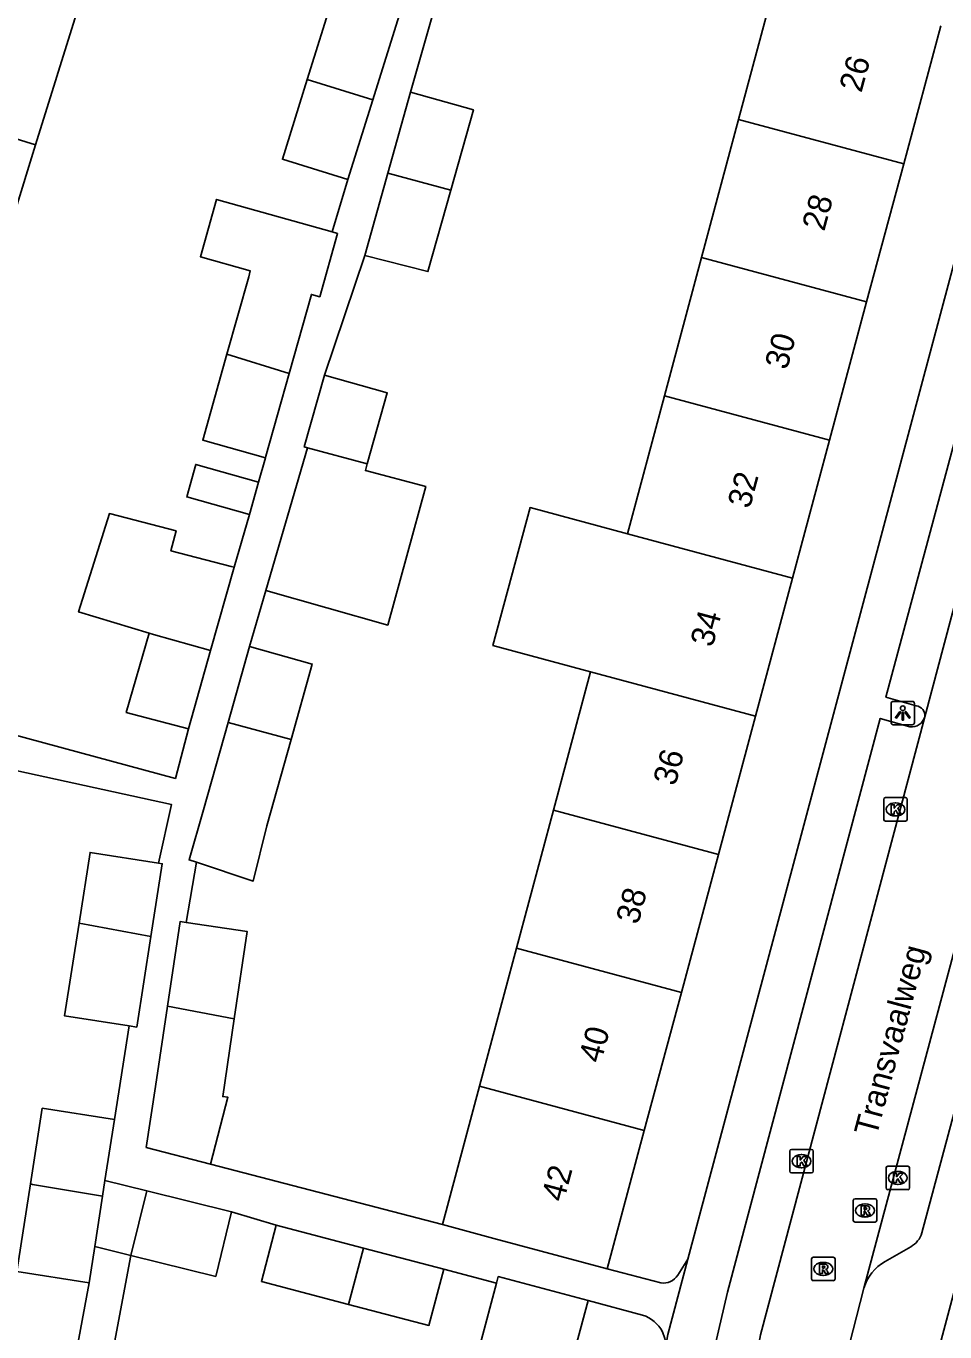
# Model space of a CAD drawing. Extents: x 163686 to 164493, y 382719 to 383870.
# Drawn here: x 163777.6 to 163816.8, y 383182.7 to 383238.4 of the extents above; entities that cross this region are included whole.
import ezdxf

# ---------------------------------------------------------------- set-up
doc = ezdxf.new("R2010")
doc.units = 0
for name, color, linetype in [('IMGEO_Kolk', 7, 'Continuous'), ('IMGEO_Lichtpunt', 7, 'Continuous'), ('IMGEO_Openbare_ruimte_label', 7, 'Continuous'), ('IMGEO_Pand', 7, 'Continuous'), ('IMGEO_Pand_nummerreeks', 7, 'Continuous'), ('IMGEO_Rijbaan_lokaal_open', 7, 'Continuous'), ('IMGEO_Rioolput', 7, 'Continuous'), ('IMGEO_Voetpad_open', 7, 'Continuous')]:
    doc.layers.add(name, color=color, linetype=linetype)

msp = doc.modelspace()

# ---------------------------------------------------------------- linework, layer by layer
at = {"layer": 'IMGEO_Kolk'}
for p, q in [((163814.152, 383204.577), (163814.152, 383205.429)), ((163814.227, 383205.503), (163815.079, 383205.503)), ((163814.64, 383205.283), (163814.665, 383205.283)), ((163815.153, 383205.429), (163815.153, 383204.577)), ((163814.663, 383204.723), (163814.638, 383204.723)), ((163815.079, 383204.503), (163814.227, 383204.503)), ((163810.146, 383189.576), (163810.146, 383190.428)), ((163810.221, 383190.502), (163811.073, 383190.502)), ((163810.634, 383190.282), (163810.659, 383190.282)), ((163811.147, 383190.428), (163811.147, 383189.576)), ((163810.657, 383189.722), (163810.632, 383189.722)), ((163814.248, 383188.863), (163814.248, 383189.715)), ((163814.323, 383189.789), (163815.175, 383189.789)), ((163815.249, 383189.715), (163815.249, 383188.863)), ((163811.073, 383189.502), (163810.221, 383189.502)), ((163814.736, 383189.569), (163814.761, 383189.569)), ((163815.175, 383188.789), (163814.323, 383188.789)), ((163814.759, 383189.009), (163814.734, 383189.009))]:
    msp.add_line(p, q, dxfattribs=at)
for points in [[(163814.152, 383204.577), (163814.152, 383205.429)], [(163814.227, 383205.503), (163815.079, 383205.503)], [(163815.153, 383205.429), (163815.153, 383204.577)], [(163814.473, 383205.203), (163814.596, 383205.203), (163814.596, 383205.052), (163814.726, 383205.203), (163814.89, 383205.203), (163814.744, 383205.052), (163814.897, 383204.803), (163814.745, 383204.803), (163814.66, 383204.967), (163814.596, 383204.9), (163814.596, 383204.803), (163814.473, 383204.803), (163814.473, 383205.203)], [(163815.079, 383204.503), (163814.227, 383204.503)], [(163810.146, 383189.576), (163810.146, 383190.428)], [(163810.221, 383190.502), (163811.073, 383190.502)], [(163811.147, 383190.428), (163811.147, 383189.576)], [(163810.467, 383190.202), (163810.59, 383190.202), (163810.59, 383190.051), (163810.72, 383190.202), (163810.884, 383190.202), (163810.738, 383190.051), (163810.891, 383189.802), (163810.739, 383189.802), (163810.654, 383189.966), (163810.59, 383189.899), (163810.59, 383189.802), (163810.467, 383189.802), (163810.467, 383190.202)], [(163814.248, 383188.863), (163814.248, 383189.715)], [(163814.323, 383189.789), (163815.175, 383189.789)], [(163815.249, 383189.715), (163815.249, 383188.863)], [(163811.073, 383189.502), (163810.221, 383189.502)], [(163814.569, 383189.489), (163814.692, 383189.489), (163814.692, 383189.338), (163814.822, 383189.489), (163814.986, 383189.489), (163814.84, 383189.338), (163814.993, 383189.089), (163814.841, 383189.089), (163814.756, 383189.253), (163814.692, 383189.186), (163814.692, 383189.089), (163814.569, 383189.089), (163814.569, 383189.489)], [(163815.175, 383188.789), (163814.323, 383188.789)]]:
    msp.add_lwpolyline(points, dxfattribs=at)
for centre, start, end in [((163814.229, 383205.427), 91.552, 178.448), ((163814.229, 383205.427), 91.552, 178.448), ((163815.077, 383205.427), 1.552, 88.448), ((163815.077, 383205.427), 1.552, 88.448), ((163814.229, 383204.579), 181.552, 268.448), ((163814.229, 383204.579), 181.552, 268.448), ((163815.077, 383204.579), 271.552, 358.448), ((163815.077, 383204.579), 271.552, 358.448), ((163810.223, 383190.426), 91.552, 178.448), ((163810.223, 383190.426), 91.552, 178.448), ((163811.071, 383190.426), 1.552, 88.448), ((163811.071, 383190.426), 1.552, 88.448), ((163814.325, 383189.713), 91.552, 178.448), ((163814.325, 383189.713), 91.552, 178.448), ((163815.173, 383189.713), 1.552, 88.448), ((163815.173, 383189.713), 1.552, 88.448), ((163810.223, 383189.578), 181.552, 268.448), ((163810.223, 383189.578), 181.552, 268.448), ((163811.071, 383189.578), 271.552, 358.448), ((163811.071, 383189.578), 271.552, 358.448), ((163814.325, 383188.865), 181.552, 268.448), ((163814.325, 383188.865), 181.552, 268.448), ((163815.173, 383188.865), 271.552, 358.448), ((163815.173, 383188.865), 271.552, 358.448)]:
    msp.add_arc(centre, 0.0765, start, end, dxfattribs=at)
for centre, major_axis, ratio, start_param, end_param in [((163814.639, 383205.003), (-0.387, 0.002), 0.722429, 4.712389, 7.853982), ((163814.664, 383205.003), (-0.39, 0.002), 0.717154, 1.570796, 4.712389), ((163810.633, 383190.002), (-0.387, 0.002), 0.722429, 4.712389, 7.853982), ((163810.658, 383190.002), (-0.39, 0.002), 0.717154, 1.570796, 4.712389), ((163814.735, 383189.289), (-0.387, 0.002), 0.722429, 4.712389, 7.853982), ((163814.76, 383189.289), (-0.39, 0.002), 0.717154, 1.570796, 4.712389)]:
    msp.add_ellipse(centre, major_axis=major_axis, ratio=ratio, start_param=start_param, end_param=end_param, dxfattribs=at)
at = {"layer": 'IMGEO_Lichtpunt'}
for p, q in [((163814.462, 383209.514), (163814.462, 383208.707)), ((163814.462, 383209.514), (163814.462, 383208.707)), ((163815.364, 383209.609), (163814.556, 383209.609)), ((163815.364, 383209.609), (163814.556, 383209.609)), ((163815.458, 383208.707), (163815.458, 383209.514)), ((163815.458, 383208.707), (163815.458, 383209.514)), ((163814.556, 383208.613), (163815.364, 383208.613)), ((163814.556, 383208.613), (163815.364, 383208.613))]:
    msp.add_line(p, q, dxfattribs=at)
for points in [[(163814.836, 383209.178), (163814.875, 383209.15), (163814.687, 383208.888), (163814.649, 383208.915), (163814.836, 383209.178)], [(163815.048, 383209.15), (163815.086, 383209.177), (163815.273, 383208.915), (163815.234, 383208.887), (163815.048, 383209.15)], [(163814.938, 383209.13), (163814.985, 383209.13), (163814.985, 383208.808), (163814.938, 383208.808), (163814.938, 383209.13)]]:
    msp.add_lwpolyline(points, dxfattribs=at)
msp.add_circle((163814.961, 383209.312), 0.0994, dxfattribs=at)
for centre, start, end in [((163814.556, 383209.514), 90, 180), ((163814.556, 383209.514), 90, 180), ((163815.364, 383209.514), 0, 90), ((163815.364, 383209.514), 0, 90), ((163814.556, 383208.707), 180, 270), ((163814.556, 383208.707), 180, 270), ((163815.364, 383208.707), 270, 0), ((163815.364, 383208.707), 270, 360)]:
    msp.add_arc(centre, 0.0946, start, end, dxfattribs=at)
at = {"layer": 'IMGEO_Pand'}
for points in [[(163807.967, 383234.418), (163809.544, 383240.306)], [(163793.354, 383238.899), (163790.704, 383239.724), (163789.582, 383236.12)], [(163779.822, 383239.156), (163778.008, 383233.33)], [(163792.377, 383235.251), (163793.499, 383238.854), (163793.354, 383238.899)], [(163815.001, 383232.525), (163816.58, 383238.412)], [(163789.582, 383236.12), (163788.525, 383232.722), (163791.319, 383231.852)], [(163792.377, 383235.251), (163789.582, 383236.12)], [(163778.008, 383233.33), (163771.083, 383235.484)], [(163793.021, 383232.128), (163793.991, 383235.577)], [(163793.991, 383235.577), (163796.666, 383234.825), (163795.704, 383231.406)], [(163791.319, 383231.852), (163792.377, 383235.251)], [(163806.39, 383228.529), (163807.967, 383234.418)], [(163815.001, 383232.525), (163807.967, 383234.418)], [(163776.195, 383227.505), (163778.008, 383233.33)], [(163792.031, 383228.613), (163793.021, 383232.128)], [(163793.021, 383232.128), (163795.704, 383231.406)], [(163813.422, 383226.636), (163815.001, 383232.525)], [(163790.642, 383229.623), (163785.719, 383231.007), (163785.031, 383228.561), (163787.158, 383227.963), (163787.088, 383227.713), (163786.157, 383224.405)], [(163795.704, 383231.406), (163794.726, 383227.93), (163792.031, 383228.613)], [(163788.811, 383223.58), (163789.763, 383226.961), (163790.12, 383226.861), (163790.878, 383229.557), (163790.642, 383229.623)], [(163804.813, 383222.641), (163806.39, 383228.529)], [(163813.422, 383226.636), (163806.39, 383228.529)], [(163811.843, 383220.749), (163813.422, 383226.636)], [(163786.157, 383224.405), (163785.128, 383220.749), (163787.803, 383219.996)], [(163786.157, 383224.405), (163788.811, 383223.58)], [(163788.811, 383223.58), (163787.823, 383220.066), (163787.803, 383219.996)], [(163790.319, 383223.513), (163789.459, 383220.459), (163789.589, 383220.424)], [(163792.143, 383219.737), (163792.994, 383222.76), (163790.319, 383223.513)], [(163803.236, 383216.752), (163804.813, 383222.641)], [(163804.813, 383222.641), (163811.843, 383220.749)], [(163787.817, 383214.332), (163789.589, 383220.424)], [(163789.589, 383220.424), (163792.143, 383219.737)], [(163810.264, 383214.861), (163811.843, 383220.749)], [(163787.511, 383218.956), (163784.835, 383219.709), (163784.446, 383218.325), (163787.122, 383217.572)], [(163792.143, 383219.737), (163792.062, 383219.449), (163794.632, 383218.766), (163793.012, 383212.859), (163787.817, 383214.332)], [(163787.511, 383218.956), (163787.122, 383217.572)], [(163786.47, 383215.325), (163786.337, 383215.36), (163783.773, 383216.032), (163783.994, 383216.873), (163781.154, 383217.617), (163779.843, 383213.42), (163782.846, 383212.52)], [(163801.659, 383210.864), (163797.498, 383211.984), (163799.082, 383217.87), (163803.236, 383216.752)], [(163803.236, 383216.752), (163810.264, 383214.861)], [(163786.47, 383215.325), (163785.466, 383211.776)], [(163808.685, 383208.973), (163810.264, 383214.861)], [(163782.846, 383212.52), (163781.873, 383209.136), (163782.14, 383209.066), (163784.523, 383208.441)], [(163782.846, 383212.52), (163783.031, 383212.465), (163785.466, 383211.776)], [(163786.211, 383208.708), (163787.124, 383211.951)], [(163787.124, 383211.951), (163789.799, 383211.198), (163788.895, 383207.986)], [(163785.466, 383211.776), (163784.523, 383208.441)], [(163800.082, 383204.975), (163801.659, 383210.864)], [(163808.685, 383208.973), (163801.659, 383210.864)], [(163786.211, 383208.708), (163785.164, 383204.986), (163784.549, 383202.85), (163784.863, 383202.746)], [(163788.895, 383207.986), (163786.211, 383208.708)], [(163807.105, 383203.085), (163808.685, 383208.973)], [(163784.863, 383202.746), (163787.284, 383201.942), (163787.859, 383204.304), (163788.895, 383207.986)], [(163798.505, 383199.087), (163800.082, 383204.975)], [(163800.082, 383204.975), (163807.105, 383203.085)], [(163779.858, 383200.158), (163780.327, 383203.165), (163783.251, 383202.71)], [(163805.526, 383197.197), (163807.105, 383203.085)], [(163783.251, 383202.71), (163783.402, 383202.686), (163782.918, 383199.579)], [(163781.992, 383195.772), (163779.242, 383196.2), (163779.858, 383200.158)], [(163779.858, 383200.158), (163782.918, 383199.579)], [(163783.625, 383196.614), (163784.163, 383200.221), (163784.431, 383200.181)], [(163784.431, 383200.181), (163787.031, 383199.793), (163786.476, 383196.074)], [(163782.918, 383199.579), (163782.317, 383195.721), (163781.992, 383195.772)], [(163796.928, 383193.198), (163798.505, 383199.087)], [(163805.526, 383197.197), (163798.505, 383199.087)], [(163803.947, 383191.309), (163805.526, 383197.197)], [(163783.625, 383196.614), (163783.114, 383193.187), (163782.727, 383190.591), (163785.461, 383189.878)], [(163786.476, 383196.074), (163783.625, 383196.614)], [(163785.461, 383189.878), (163786.202, 383192.726), (163785.981, 383192.759), (163786.476, 383196.074)], [(163795.348, 383187.3), (163796.928, 383193.198)], [(163803.947, 383191.309), (163796.928, 383193.198)], [(163777.793, 383189.033), (163778.295, 383192.262), (163781.371, 383191.783)], [(163781.371, 383191.783), (163780.964, 383189.173)], [(163802.367, 383185.418), (163803.947, 383191.309)], [(163780.964, 383189.173), (163780.862, 383188.517)], [(163780.286, 383184.818), (163777.211, 383185.297), (163777.793, 383189.033)], [(163777.793, 383189.033), (163777.877, 383189.015), (163780.862, 383188.517)], [(163782.751, 383188.733), (163782.072, 383185.979)], [(163782.751, 383188.733), (163786.361, 383187.843)], [(163780.862, 383188.517), (163780.526, 383186.36)], [(163782.072, 383185.979), (163785.682, 383185.089), (163786.361, 383187.843)], [(163788.262, 383187.27), (163787.633, 383184.87), (163791.342, 383183.897)], [(163788.262, 383187.27), (163791.985, 383186.294)], [(163802.367, 383185.418), (163797.538, 383186.713), (163795.348, 383187.3)], [(163780.526, 383186.36), (163780.286, 383184.818)], [(163791.342, 383183.897), (163791.985, 383186.294)], [(163791.985, 383186.294), (163795.402, 383185.398)], [(163791.342, 383183.897), (163794.772, 383182.998), (163795.402, 383185.398)], [(163801.554, 383184.058), (163800.777, 383181.162), (163796.95, 383182.189), (163797.649, 383184.796)], [(163797.649, 383184.796), (163797.726, 383185.085), (163801.554, 383184.058)]]:
    msp.add_lwpolyline(points, dxfattribs=at)
at = {"layer": 'IMGEO_Rijbaan_lokaal_open'}
for points in [[(163815.899, 383208.952), (163821.224, 383229.007)], [(163807.857, 383177.043), (163808.9, 383182.594), (163815.899, 383208.952)], [(163819.538, 383207.865), (163813.306, 383184.59)], [(163813.306, 383184.59), (163812.535, 383181.595), (163812.512, 383181.477)]]:
    msp.add_lwpolyline(points, dxfattribs=at)
at = {"layer": 'IMGEO_Rioolput'}
for p, q in [((163812.852, 383187.477), (163812.852, 383188.329)), ((163812.927, 383188.403), (163813.779, 383188.403)), ((163813.34, 383188.183), (163813.365, 383188.183)), ((163813.853, 383188.329), (163813.853, 383187.477)), ((163813.363, 383187.623), (163813.338, 383187.623)), ((163813.779, 383187.403), (163812.927, 383187.403)), ((163811.073, 383184.983), (163811.073, 383185.835)), ((163811.148, 383185.909), (163812, 383185.909)), ((163812.074, 383185.835), (163812.074, 383184.983)), ((163811.561, 383185.689), (163811.586, 383185.689)), ((163812, 383184.909), (163811.148, 383184.909)), ((163811.584, 383185.129), (163811.559, 383185.129))]:
    msp.add_line(p, q, dxfattribs=at)
for points in [[(163812.852, 383187.477), (163812.852, 383188.329)], [(163812.927, 383188.403), (163813.779, 383188.403)], [(163813.441, 383188.101), (163813.189, 383188.103), (163813.189, 383187.703)], [(163813.367, 383188.022), (163813.313, 383188.022), (163813.313, 383187.941)], [(163813.853, 383188.329), (163813.853, 383187.477)], [(163813.189, 383187.703), (163813.313, 383187.703), (163813.313, 383187.865), (163813.324, 383187.865)], [(163813.313, 383187.941), (163813.365, 383187.941)], [(163813.371, 383187.836), (163813.442, 383187.703), (163813.582, 383187.703), (163813.517, 383187.829)], [(163813.779, 383187.403), (163812.927, 383187.403)], [(163811.073, 383184.983), (163811.073, 383185.835)], [(163811.148, 383185.909), (163812, 383185.909)], [(163812.074, 383185.835), (163812.074, 383184.983)], [(163811.662, 383185.607), (163811.41, 383185.609), (163811.41, 383185.209)], [(163811.41, 383185.209), (163811.534, 383185.209), (163811.534, 383185.371), (163811.545, 383185.371)], [(163811.588, 383185.528), (163811.534, 383185.528), (163811.534, 383185.447)], [(163811.534, 383185.447), (163811.586, 383185.447)], [(163811.592, 383185.342), (163811.663, 383185.209), (163811.803, 383185.209), (163811.738, 383185.335)], [(163812, 383184.909), (163811.148, 383184.909)]]:
    msp.add_lwpolyline(points, dxfattribs=at)
for centre, radius, start, end in [((163812.929, 383188.327), 0.0765, 91.552, 178.448), ((163812.929, 383188.327), 0.0765, 91.552, 178.448), ((163813.373, 383187.926), 0.0964, 77.0061, 93.1865), ((163813.387, 383187.983), 0.0378, 276.6634, 79.6772), ((163813.44, 383187.991), 0.109, 350.3612, 89.416), ((163813.777, 383188.327), 0.0765, 1.552, 88.448), ((163813.777, 383188.327), 0.0765, 1.552, 88.448), ((163812.929, 383187.479), 0.0765, 181.552, 268.448), ((163812.929, 383187.479), 0.0765, 181.552, 268.448), ((163813.323, 383187.812), 0.0533, 26.0293, 88.6989), ((163813.349, 383188.13), 0.19, 274.7715, 282.9687), ((163813.438, 383187.991), 0.112, 277.5842, 350.9817), ((163813.422, 383187.776), 0.108, 29.5134, 73.7905), ((163813.777, 383187.479), 0.0765, 271.552, 358.448), ((163813.777, 383187.479), 0.0765, 271.552, 358.448), ((163811.15, 383185.833), 0.0765, 91.552, 178.448), ((163811.15, 383185.833), 0.0765, 91.552, 178.448), ((163811.998, 383185.833), 0.0765, 1.552, 88.448), ((163811.998, 383185.833), 0.0765, 1.552, 88.448), ((163811.544, 383185.318), 0.0533, 26.0293, 88.6989), ((163811.57, 383185.636), 0.19, 274.7715, 282.9687), ((163811.594, 383185.432), 0.0964, 77.0061, 93.1865), ((163811.608, 383185.489), 0.0378, 276.6634, 79.6772), ((163811.661, 383185.497), 0.109, 350.3612, 89.416), ((163811.659, 383185.497), 0.112, 277.5842, 350.9817), ((163811.643, 383185.282), 0.108, 29.5134, 73.7905), ((163811.15, 383184.985), 0.0765, 181.552, 268.448), ((163811.15, 383184.985), 0.0765, 181.552, 268.448), ((163811.998, 383184.985), 0.0765, 271.552, 358.448), ((163811.998, 383184.985), 0.0765, 271.552, 358.448)]:
    msp.add_arc(centre, radius, start, end, dxfattribs=at)
for centre, major_axis, ratio, start_param, end_param in [((163813.339, 383187.903), (-0.387, 0.002), 0.722429, 4.712389, 7.853982), ((163813.364, 383187.903), (-0.39, 0.002), 0.717154, 1.570796, 4.712389), ((163811.56, 383185.409), (-0.387, 0.002), 0.722429, 4.712389, 7.853982), ((163811.585, 383185.409), (-0.39, 0.002), 0.717154, 1.570796, 4.712389)]:
    msp.add_ellipse(centre, major_axis=major_axis, ratio=ratio, start_param=start_param, end_param=end_param, dxfattribs=at)
at = {"layer": 'IMGEO_Voetpad_open'}
for points in [[(163824.418, 383255.554), (163805.809, 383185.829)], [(163793.991, 383235.577), (163795.287, 383240.178)], [(163816.591, 383182.375), (163829.711, 383231.555), (163830.648, 383235.069)], [(163791.319, 383231.852), (163790.642, 383229.623)], [(163790.319, 383223.513), (163792.031, 383228.613)], [(163815.535, 383209.42), (163814.242, 383209.793), (163818.681, 383226.35)], [(163787.803, 383219.996), (163787.511, 383218.956)], [(163787.122, 383217.572), (163786.47, 383215.325)], [(163787.124, 383211.951), (163787.817, 383214.332)], [(163784.523, 383208.441), (163783.967, 383206.321), (163774.254, 383208.955)], [(163806.584, 383180.516), (163807.499, 383184.421), (163814.001, 383208.882), (163815.264, 383208.517)], [(163783.251, 383202.71), (163783.795, 383205.211), (163771.885, 383207.805)], [(163820.515, 383204.612), (163815.779, 383186.943)], [(163784.431, 383200.181), (163784.863, 383202.746)], [(163781.371, 383191.783), (163781.992, 383195.772)], [(163795.348, 383187.3), (163785.461, 383189.878)], [(163780.964, 383189.173), (163782.751, 383188.733)], [(163786.361, 383187.843), (163788.262, 383187.27)], [(163782.072, 383185.979), (163780.526, 383186.36)], [(163815.299, 383186.349), (163814.21, 383185.728)], [(163779.96, 383174.767), (163782.072, 383185.979)], [(163804.884, 383182.205), (163804.95, 383182.609), (163805.809, 383185.829)], [(163805.809, 383185.829), (163805.373, 383185.139)], [(163795.402, 383185.398), (163797.649, 383184.796)], [(163804.645, 383184.81), (163802.367, 383185.418)], [(163779.437, 383180.228), (163780.286, 383184.818)], [(163801.554, 383184.058), (163803.876, 383183.438)], [(163804.717, 383182.725), (163804.822, 383182.436), (163804.884, 383182.205)]]:
    msp.add_lwpolyline(points, dxfattribs=at)
for centre, radius, start, end in [((163815.48, 383209.002), 0.422, 353.1949, 82.5551), ((163815.323, 383209.112), 0.598, 264.3758, 344.4496), ((163814.793, 383187.249), 1.032, 299.3419, 342.7761), ((163815.133, 383184.067), 1.9, 119.0501, 164.0243), ((163804.753, 383185.542), 0.739, 261.6211, 327.0175), ((163803.457, 383182.091), 1.41, 26.7009, 72.7165)]:
    msp.add_arc(centre, radius, start, end, dxfattribs=at)

# ---------------------------------------------------------------- texts
at = {"layer": 'IMGEO_Openbare_ruimte_label'}
msp.add_text('Transvaalweg', height=1, rotation=75.0464, dxfattribs=at).set_placement((163813.838, 383191.014))
at = {"layer": 'IMGEO_Pand_nummerreeks'}
for s, rotation, p in [('26', 74.9838, (163813.2, 383235.528)), ('28', 74.9838, (163811.615, 383229.619)), ('30', 74.9838, (163810.029, 383223.707)), ('32', 74.9838, (163808.442, 383217.788)), ('34', 74.983, (163806.855, 383211.879)), ('36', 74.9838, (163805.27, 383205.967)), ('38', 74.9838, (163803.685, 383200.057)), ('40', 74.9838, (163802.099, 383194.145)), ('42', 74.9838, (163800.512, 383188.227))]:
    msp.add_text(s, height=1, rotation=rotation, dxfattribs=at).set_placement(p)

doc.saveas('drawing.dxf')
